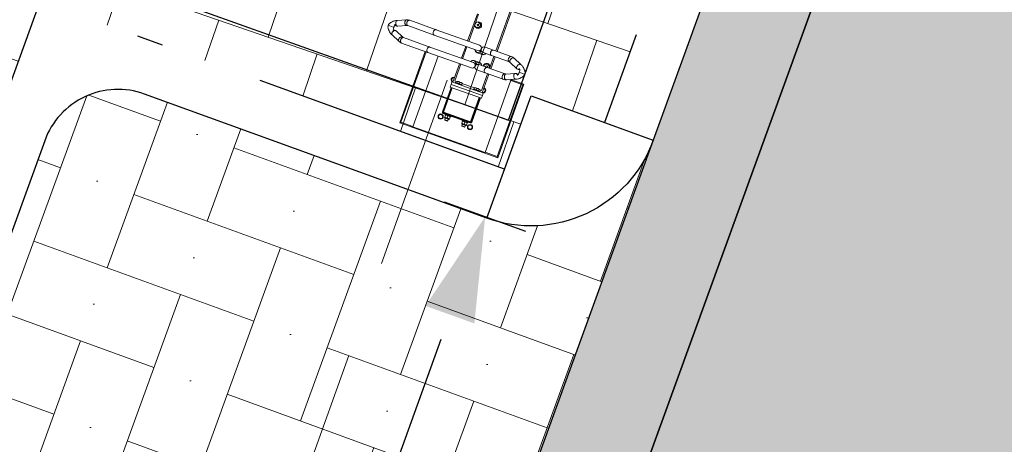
# Model space of a CAD drawing. Header units: metres. Extents: x 134157 to 138734, y 451157 to 455772.
# Tile 442 of 656: x 136556.39 to 136560.17, y 453794.36 to 453795.99. Entities that reach past the tile are written whole.
import ezdxf

# ---------------------------------------------------------------- set-up
doc = ezdxf.new("R2010")
doc.units = ezdxf.units.M
doc.linetypes.add('HIDDEN__G5', pattern=[1.125, 0.75, -0.375])
doc.linetypes.add('TR18X20__G2', pattern=[2.6, 1, -0.4, 0, -0.4, 0, -0.4, 0, -0.4])
doc.layers.add('-DR-alg-hulplijnen', color=210, linetype='Continuous', plot=False)
doc.layers.add('-DR-alg-hulplijnen kantverharding asflast nieuwe fietsstraat', color=7, linetype='Continuous', true_color=0xff9429, plot=False)
doc.layers.add('-DR-nw-gr-arc-gras', color=7, linetype='Continuous', true_color=0xb5d5a4)
for name, color, linetype in [('-DR-nw-inr-fietsparkeren Tulip enkele beugel', 2, 'Continuous'), ('-DR-nw-inr-fietsparkeren Tulip Traverse', 2, 'Continuous'), ('-DR-nw-maatvoering', 3, 'Continuous'), ('-DR-nw-vh-band 18-20x25', 2, 'TR18X20__G2'), ('-DR-nw-vh-band 18-20x25 hoekblok R 0.50 uitwendig', 2, 'Continuous'), ('-DR-nw-vh-kantverharding', 3, 'Continuous'), ('VELOPA-FIG15', 1, 'Continuous'), ('VELOPA-FIG25', 1, 'Continuous')]:
    doc.layers.add(name, color=color, linetype=linetype)
doc.layers.add('-DR-nw-rio-HWA 125', color=170, linetype='HIDDEN__G5', lineweight=13)
doc.layers.add('-DR-nw-vh-arc-tegels 300x300x45', color=253, linetype='Continuous', lineweight=9)
for name, color, linetype, lineweight, true_color in [('-DR-nw-vh-arc-asfalt fietsstraat rood', 7, 'Continuous', 9, 0xdfbfc7), ('-DR-nw-vh-arc-sbs df Drainflow', 7, 'Continuous', 9, 0xb9747c), ('-DR-nw-vh-arc-sbs kf bruinrood rabat halfsteens', 7, 'Continuous', 9, 0xb88485)]:
    doc.layers.add(name, color=color, linetype=linetype, lineweight=lineweight, true_color=true_color)
doc.layers.add('-DR-nw-vh-arc-halfverharding stabilizer', color=7, linetype='Continuous', lineweight=9, true_color=0xe2e1c1, transparency=0.1)
doc.styles.add('2-5TXT', font='arial.ttf')
doc.styles.add('Drong', font='txt', dxfattribs={"height": 1.8})
doc.dimstyles.new('Drong', dxfattribs={"dimtxt": 1.8, "dimasz": 2.5, "dimexe": 0, "dimexo": 0, "dimgap": 0.9, "dimtad": 1, "dimzin": 0, "dimdsep": 46, "dimtxsty": 'Drong', "dimblk": 'dimblk-wit', "dimcen": 0, "dimse1": 1, "dimse2": 1, "dimclrd": 256, "dimclre": 1, "dimclrt": 7, "dimadec": 0, "dimazin": 0, "dimtfac": 1, "dimtmove": 0, "dimatfit": 3, "dimfxl": 1, "dimtolj": 1, "dimtzin": 0, "dimarcsym": 0})
doc.dimstyles.new('VELOPA-drukwerk', dxfattribs={"dimscale": 0, "dimtxt": 2.5, "dimasz": 2, "dimexe": 1, "dimexo": 1, "dimgap": 1, "dimtad": 1, "dimdec": 0, "dimdsep": 46, "dimtxsty": '2-5TXT', "dimcen": 8, "dimadec": 1, "dimazin": 0, "dimtfac": 1, "dimtdec": 0, "dimtmove": 0, "dimatfit": 3, "dimfxl": 1, "dimtolj": 1, "dimtzin": 0, "dimarcsym": 0})
pattern_1 = [(115.335625, (136419.71802, 453326.2367), (-0.223681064, -0.105903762), [0.06, -0.187485]), (205.335625, (136419.71802, 453326.2367), (0.105903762, -0.223681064), [0.06, -0.187485])]

# ---------------------------------------------------------------- blocks, each defined once
blk = doc.blocks.new('Tulip Traverse')
at = {"layer": 'VELOPA-FIG15', "color": 252, "linetype": 'Continuous', "lineweight": 9}
for p, q in [((2935, 50), (2927.5, 50)), ((2945, -64), (2945, 64)), ((2956, 55), (3055, 55)), ((3055, 60), (3055, 59.3)), ((3055, 58), (3055, 59.3)), ((3055, 55), (3055, 58)), ((3055, 55), (3055, -55)), ((3058, 55), (3055, 55)), ((3059.3, 55), (3058, 55)), ((3060, 55), (3059.3, 55)), ((3073.5, 25.6), (3073.5, 44.4)), ((3073.5, -44.4), (3073.5, -25.6)), ((2935, -50), (2927.5, -50)), ((3055, -55), (2956, -55)), ((3055, -55), (3058, -55)), ((3055, -55), (3055, -58)), ((3055, -58), (3055, -59.3)), ((3055, -59.3), (3055, -60)), ((3059.3, -55), (3058, -55)), ((3060, -55), (3059.3, -55))]:
    blk.add_line(p, q, dxfattribs=at)
at = {"layer": 'VELOPA-FIG15', "color": 252, "linetype": 'Continuous', "lineweight": 9, "flags": 128}
for points in [[(2788, 118.1), (2787.8, 116.8), (2787.3, 115.5), (2786.4, 114.4), (2785.3, 113.3), (2783.9, 112.4), (2782.2, 111.7), (2780.4, 111.2), (2778.5, 110.9), (2776.5, 110.9), (2774.6, 111), (2772.7, 111.4), (2770.9, 112.1), (2769.4, 112.9), (2768.1, 113.8), (2767.1, 115), (2766.4, 116.2), (2766, 117.4), (2766, 118.1)], [(2788.7, 121.5), (2788.4, 120.9), (2787.6, 119.9), (2786.5, 119.2), (2785.2, 118.6), (2783.6, 118.3), (2781.9, 118.2), (2780.1, 118.4), (2778.2, 118.8), (2776.3, 119.4), (2774.5, 120.2), (2772.9, 121.3), (2771.4, 122.4), (2770.2, 123.7), (2769.2, 125.1), (2768.6, 126.4), (2768.2, 127.8), (2768.2, 129.1), (2768.6, 130.3)], [(2836.3, 121.5), (2836.6, 120.9), (2837.4, 119.9), (2838.5, 119.2), (2839.8, 118.6), (2841.4, 118.3), (2843.1, 118.2), (2844.9, 118.4), (2846.8, 118.8), (2848.7, 119.4), (2850.5, 120.2), (2852.1, 121.3), (2853.6, 122.4), (2854.8, 123.7), (2855.8, 125.1), (2856.4, 126.4), (2856.8, 127.8), (2856.8, 129.1), (2856.4, 130.3)], [(2837, 118.1), (2837.2, 116.8), (2837.7, 115.5), (2838.6, 114.4), (2839.7, 113.3), (2841.1, 112.4), (2842.8, 111.7), (2844.6, 111.2), (2846.5, 110.9), (2848.5, 110.9), (2850.4, 111), (2852.3, 111.4), (2854.1, 112.1), (2855.6, 112.9), (2856.9, 113.8), (2857.9, 115), (2858.6, 116.2), (2859, 117.4), (2859, 118.1)], [(2788, 45.1), (2787.8, 43.9), (2787.3, 42.6), (2786.4, 41.4), (2785.3, 40.4), (2783.9, 39.5), (2782.2, 38.8), (2780.4, 38.3), (2778.5, 38), (2776.5, 37.9), (2774.6, 38.1), (2772.7, 38.5), (2770.9, 39.1), (2769.4, 39.9), (2768.1, 40.9), (2767.1, 42), (2766.4, 43.2), (2766, 44.5), (2766, 45.1)], [(2837, 45.1), (2837.2, 43.9), (2837.7, 42.6), (2838.6, 41.4), (2839.7, 40.4), (2841.1, 39.5), (2842.8, 38.8), (2844.6, 38.3), (2846.5, 38), (2848.5, 37.9), (2850.4, 38.1), (2852.3, 38.5), (2854.1, 39.1), (2855.6, 39.9), (2856.9, 40.9), (2857.9, 42), (2858.6, 43.2), (2859, 44.5), (2859, 45.1)], [(2788, -189), (2787.8, -190.3), (2787.3, -191.6), (2786.4, -192.7), (2785.3, -193.8), (2783.9, -194.7), (2782.2, -195.4), (2780.4, -196), (2778.5, -196.3), (2776.5, -196.3), (2774.6, -196.1), (2772.7, -195.7), (2770.9, -195.1), (2769.4, -194.3), (2768.1, -193.3), (2767.1, -192.2), (2766.4, -190.9), (2766, -189.6), (2766, -189)], [(2837, -189), (2837.2, -190.3), (2837.7, -191.6), (2838.6, -192.7), (2839.7, -193.8), (2841.1, -194.7), (2842.8, -195.4), (2844.6, -196), (2846.5, -196.3), (2848.5, -196.3), (2850.4, -196.1), (2852.3, -195.7), (2854.1, -195.1), (2855.6, -194.3), (2856.9, -193.3), (2857.9, -192.2), (2858.6, -190.9), (2859, -189.6), (2859, -189)], [(2788, -296.7), (2787.8, -298.1), (2787.3, -299.3), (2786.4, -300.5), (2785.3, -301.6), (2783.9, -302.5), (2782.2, -303.2), (2780.4, -303.7), (2778.5, -304), (2776.5, -304.1), (2774.6, -303.9), (2772.7, -303.5), (2770.9, -302.9), (2769.4, -302.1), (2768.1, -301.1), (2767.1, -299.9), (2766.4, -298.7), (2766, -297.4), (2766, -296.7)], [(2789.1, -301.9), (2788.9, -303.2), (2788.4, -304.6), (2787.6, -306), (2786.5, -307.3), (2785.2, -308.6), (2783.6, -309.7), (2781.9, -310.6), (2780.1, -311.4), (2778.2, -311.9), (2776.3, -312.1), (2774.5, -312.2), (2772.9, -312), (2771.4, -311.5), (2770.2, -310.8), (2769.2, -309.9), (2768.6, -308.9)], [(2788.7, -300), (2788.9, -300.6), (2789.1, -301.9)], [(2836.3, -300), (2836.1, -300.6), (2835.9, -301.9)], [(2835.9, -301.9), (2836.1, -303.2), (2836.6, -304.6), (2837.4, -306), (2838.5, -307.3), (2839.8, -308.6), (2841.4, -309.7), (2843.1, -310.6), (2844.9, -311.4), (2846.8, -311.9), (2848.7, -312.1), (2850.5, -312.2), (2852.1, -312), (2853.6, -311.5), (2854.8, -310.8), (2855.8, -309.9), (2856.4, -308.9)], [(2837, -296.7), (2837.2, -298.1), (2837.7, -299.3), (2838.6, -300.5), (2839.7, -301.6), (2841.1, -302.5), (2842.8, -303.2), (2844.6, -303.7), (2846.5, -304), (2848.5, -304.1), (2850.4, -303.9), (2852.3, -303.5), (2854.1, -302.9), (2855.6, -302.1), (2856.9, -301.1), (2857.9, -299.9), (2858.6, -298.7), (2859, -297.4), (2859, -296.7)]]:
    blk.add_lwpolyline(points, dxfattribs=at)
at = {"layer": 'VELOPA-FIG25', "color": 252, "linetype": 'Continuous', "lineweight": 9}
for p, q in [((2812.5, 188.4), (2812.5, 190)), ((2850, 200), (2850, 145)), ((2853.5, 196.5), (2850, 200)), ((3150, 200), (2850, 200)), ((2853.5, 196.5), (2853.5, 147.5)), ((3146.5, 196.5), (2853.5, 196.5)), ((3146.5, 196.5), (3150, 200)), ((3146.5, 147.5), (3146.5, 196.5)), ((3150, -200), (3150, 200)), ((2782.8, 163), (2768.6, 130.3)), ((2788.7, 121.5), (2803.1, 154.4)), ((2812.5, 188), (2812.5, 188.4)), ((2812.5, 174), (2812.5, 188)), ((2812.5, 174), (2812.5, 173.7)), ((2812.5, 173.7), (2812.5, 167.5)), ((2821.9, 154.4), (2836.3, 121.5)), ((2856.4, 130.3), (2842.2, 163)), ((2766, 118.1), (2766, 45.1)), ((2788, 45.1), (2788, 118.1)), ((2837, 118.1), (2837, 45.1)), ((2852.5, 147.5), (2852.5, 139.3)), ((3147.5, 147.5), (2852.5, 147.5)), ((2859, 45.1), (2859, 118.1)), ((3147.5, -147.5), (3147.5, 147.5)), ((2766, 60), (2484, 60)), ((2766, 54.7), (2484, 54.7)), ((2766, 45.1), (2766, 10.8)), ((2837, 60), (2788, 60)), ((2837, 54.7), (2788, 54.7)), ((2788, 10.8), (2788, 45.1)), ((2831.5, 41.5), (2833.3, 44.5)), ((2833.3, 38.5), (2831.5, 41.5)), ((2833.3, 44.5), (2836.7, 44.5)), ((2836.7, 38.5), (2833.3, 38.5)), ((2836.7, 44.5), (2837, 44)), ((2837, 39), (2836.7, 38.5)), ((2837, 45.1), (2837, 10.8)), ((2935, 60), (2859, 60)), ((2927.5, 54.7), (2859, 54.7)), ((2859, 10.8), (2859, 45.1)), ((2929.6, 68), (2920.4, 68)), ((2925, 44.5), (2925, 44.5)), ((2926.5, 44.5), (2925, 44.5)), ((2931.8, 44.5), (2926.5, 44.5)), ((2927.5, 44.5), (2927.5, 54.7)), ((2932.5, 44.5), (2931.8, 44.5)), ((2931.8, 44.5), (2931.8, 39.7)), ((2931.8, 39.7), (2931.8, 35)), ((2935, 47), (2932.5, 47)), ((2932.5, 23), (2932.5, 47)), ((2935, -64), (2935, 64)), ((2935, 64), (2945, 64)), ((2945, 64), (2956, 64)), ((2956, -64), (2956, 64)), ((3055, 60), (2956, 60)), ((3055, 59.3), (2956, 59.3)), ((3055, 58), (2956, 58)), ((3058, -55), (3058, 55)), ((3059.3, -55), (3059.3, 55)), ((3060, 55), (3060, -55)), ((3062.5, 47), (3060, 47)), ((3062.5, 47), (3062.5, 23)), ((3062.5, 44.5), (3062.5, 44.5)), ((3063.2, 44.5), (3062.5, 44.5)), ((3063, 41), (3062.5, 41)), ((3071.8, 44.5), (3063.2, 44.5)), ((3079.6, 68), (3070.4, 68)), ((3070.4, 52), (3079.6, 52)), ((3071.8, 44.5), (3072.5, 44.5)), ((3072.5, 44.5), (3072.5, 44.5)), ((3073.5, 44.4), (3072.5, 44.4)), ((3074.5, 26.6), (3074.5, 43.4)), ((3081.2, 41), (3074.5, 41)), ((3082.5, 39.7), (3081.2, 41)), ((3081.2, 29), (3081.2, 41)), ((3082.5, 30.2), (3082.5, 39.7)), ((2772.7, 0.6), (2772.7, -1.1)), ((2796.7, -10.8), (2796.7, 10.2)), ((2828.3, 10.2), (2828.3, -10.8)), ((2852.3, -1.1), (2852.3, 0.6)), ((2925, 25.5), (2925, 25.5)), ((2925, 25.5), (2926.5, 25.5)), ((2926.5, 35), (2931.8, 35)), ((2931.8, 25.5), (2926.5, 25.5)), ((2927.5, -25.5), (2927.5, 25.5)), ((2931.8, 35), (2931.8, 30.2)), ((2931.8, 30.2), (2931.8, 25.5)), ((2931.8, 25.5), (2932.5, 25.5)), ((2932.5, 23), (2935, 23)), ((3060, 23), (3062.5, 23)), ((3062.5, 29), (3063, 29)), ((3062.5, 25.5), (3062.5, 25.5)), ((3063.2, 25.5), (3062.5, 25.5)), ((3071.8, 35), (3063.2, 35)), ((3071.8, 25.5), (3063.2, 25.5)), ((3071.8, 25.5), (3072.5, 25.5)), ((3072.5, 25.6), (3073.5, 25.6)), ((3072.5, 25.5), (3072.5, 25.5)), ((3074.5, 29), (3081.2, 29)), ((3081.2, 29), (3082.5, 30.2)), ((2766, -11.3), (2766, -189)), ((2777, -0.3), (2784.5, -0.3)), ((2784.7, -0.3), (2784.5, -0.3)), ((2788, -189), (2788, -11.3)), ((2837, -11.3), (2837, -189)), ((2840.5, -0.3), (2840.3, -0.3)), ((2840.5, -0.3), (2848, -0.3)), ((2859, -189), (2859, -11.3)), ((2925, -25.5), (2925, -25.5)), ((2926.5, -25.5), (2925, -25.5)), ((2931.8, -25.5), (2926.5, -25.5)), ((2926.5, -35), (2931.8, -35)), ((2932.5, -25.5), (2931.8, -25.5)), ((2931.8, -25.5), (2931.8, -30.2)), ((2931.8, -30.2), (2931.8, -35)), ((2931.8, -35), (2931.8, -39.8)), ((2935, -23), (2932.5, -23)), ((2932.5, -47), (2932.5, -23)), ((3062.5, -23), (3060, -23)), ((3062.5, -23), (3062.5, -47)), ((3062.5, -25.5), (3062.5, -25.5)), ((3063.2, -25.5), (3062.5, -25.5)), ((3063, -29), (3062.5, -29)), ((3071.8, -25.5), (3063.2, -25.5)), ((3071.8, -35), (3063.2, -35)), ((3071.8, -25.5), (3072.5, -25.5)), ((3072.5, -25.5), (3072.5, -25.5)), ((3073.5, -25.6), (3072.5, -25.6)), ((3074.5, -43.4), (3074.5, -26.6)), ((3081.2, -29), (3074.5, -29)), ((3082.5, -30.2), (3081.2, -29)), ((3081.2, -41), (3081.2, -29)), ((3082.5, -39.8), (3082.5, -30.2)), ((2655.2, -55.3), (2766, -55.3)), ((2766, -60), (2655.2, -60)), ((2691.5, -43.5), (2693.3, -40.5)), ((2693.3, -46.5), (2691.5, -43.5)), ((2693.3, -40.5), (2696.7, -40.5)), ((2696.7, -46.5), (2693.3, -46.5)), ((2696.7, -40.5), (2698.5, -43.5)), ((2698.5, -43.5), (2696.7, -46.5)), ((2788, -55.3), (2837, -55.3)), ((2837, -60), (2788, -60)), ((2859, -55.3), (2927.5, -55.3)), ((2935, -60), (2859, -60)), ((2920.4, -68), (2929.6, -68)), ((2925, -44.5), (2925, -44.5)), ((2925, -44.5), (2926.5, -44.5)), ((2931.8, -44.5), (2926.5, -44.5)), ((2927.5, -55.3), (2927.5, -44.5)), ((2931.8, -39.8), (2931.8, -44.5)), ((2931.8, -44.5), (2932.5, -44.5)), ((2932.5, -47), (2935, -47)), ((2935, -64), (2945, -64)), ((2945, -64), (2956, -64)), ((3055, -58), (2956, -58)), ((2956, -59.3), (3055, -59.3)), ((3055, -60), (2956, -60)), ((3060, -47), (3062.5, -47)), ((3062.5, -41), (3063, -41)), ((3062.5, -44.5), (3062.5, -44.5)), ((3063.2, -44.5), (3062.5, -44.5)), ((3071.8, -44.5), (3063.2, -44.5)), ((3079.6, -52), (3070.4, -52)), ((3070.4, -68), (3079.6, -68)), ((3071.8, -44.5), (3072.5, -44.5)), ((3072.5, -44.4), (3073.5, -44.4)), ((3072.5, -44.5), (3072.5, -44.5)), ((3074.5, -41), (3081.2, -41)), ((3081.2, -41), (3082.5, -39.8)), ((2859, -147.5), (3147.5, -147.5)), ((3146.5, -196.5), (3146.5, -147.5)), ((2766, -189), (2766, -296.7)), ((2788, -296.7), (2788, -189)), ((2837, -189), (2837, -296.7)), ((2859, -296.7), (2859, -189)), ((2859, -196.5), (3146.5, -196.5)), ((2859, -200), (3150, -200)), ((3146.5, -196.5), (3150, -200)), ((2803.1, -332.4), (2788.7, -300)), ((2836.3, -300), (2821.9, -332.4)), ((2768.6, -308.9), (2782.9, -341.3)), ((2803.2, -332.7), (2803.1, -332.4)), ((2821.9, -332.4), (2821.8, -332.7)), ((2842.1, -341.3), (2856.4, -308.9)), ((2812.5, -346.7), (2812.5, -345)), ((2812.5, -346.7), (2812.5, -347.1)), ((2812.5, -361.4), (2812.5, -347.1)), ((2812.5, -361.7), (2812.5, -361.4)), ((2812.5, -367.9), (2812.5, -361.7))]:
    blk.add_line(p, q, dxfattribs=at)
at = {"layer": 'VELOPA-FIG25', "color": 252, "linetype": 'Continuous', "lineweight": 9, "flags": 128}
for points in [[(2812.5, 190), (2809.1, 189.5), (2806.3, 188.7), (2803.8, 187.6), (2802.1, 186.7), (2801, 186.1), (2800.5, 185.7), (2799.7, 185.2), (2798.1, 183.9), (2796.5, 182.3), (2795.9, 181.5), (2795.2, 180.9), (2793.9, 179.8), (2792.5, 178.5), (2790.2, 176.1), (2788, 173.6), (2786.6, 171.5), (2785.1, 169), (2783.7, 166), (2782.6, 162.3)], [(2842.4, 162.3), (2841.3, 166), (2839.9, 169), (2838.4, 171.5), (2837, 173.6), (2834.1, 176.9), (2832.5, 178.5), (2831.1, 179.8), (2830.4, 180.4), (2829.8, 180.9), (2829.1, 181.5), (2828.5, 182.3), (2826.9, 183.9), (2825.3, 185.2), (2824.2, 186), (2823.5, 186.4), (2822.4, 187), (2820.8, 187.8), (2818.7, 188.7), (2815.9, 189.5), (2812.5, 190)], [(2782.7, 162.3), (2782.6, 161.4), (2782.8, 159.9), (2783.3, 158.4), (2784.3, 156.9), (2785.6, 155.5), (2787.2, 154.2), (2789, 153.1), (2791, 152.2), (2793, 151.6), (2795, 151.2), (2797, 151.1), (2798.8, 151.4), (2800.4, 151.9), (2801.7, 152.6), (2802.7, 153.6), (2803.1, 154.5)], [(2801.7, 165.8), (2802.2, 164.9), (2802.7, 163.8), (2803, 162.7), (2803, 162), (2802.9, 161.5), (2802.6, 161.3), (2802.1, 161.4), (2801.5, 161.9), (2801, 162.6), (2800.8, 163.7), (2800.7, 164.7), (2800.7, 165.2)], [(2812.5, 167.4), (2815.1, 167.6), (2817.4, 167.4), (2819.3, 167.1), (2820.8, 166.7), (2823.1, 165.9), (2825, 164.8), (2825.7, 164.2), (2826.1, 163.9), (2826.2, 163.8), (2826.2, 163.9)], [(2842.3, 162.3), (2842.5, 161.4), (2842.3, 159.9), (2841.7, 158.4), (2840.7, 156.9), (2839.4, 155.5), (2837.8, 154.2), (2836, 153.1), (2834, 152.2), (2832, 151.6), (2830, 151.2), (2828, 151.1), (2826.2, 151.4), (2824.6, 151.9), (2823.3, 152.6), (2822.3, 153.6), (2821.9, 154.5)], [(2822, 162.2), (2822.1, 161.6), (2822.3, 161.4), (2822.8, 161.4), (2823.4, 161.7), (2824, 162.5), (2824.2, 163.6), (2824.3, 164.7), (2824.3, 165.2)], [(2920.4, 68), (2919.4, 66.3), (2918.4, 64.5), (2916.9, 61.9), (2915.8, 60)], [(2934.2, 60), (2933.3, 61.7), (2932.2, 63.5), (2930.7, 66.1), (2929.6, 68)], [(3063.2, 44.5), (3062.6, 41.3), (3062.6, 41)], [(3070.4, 68), (3069.4, 66.3), (3068.4, 64.5), (3066.9, 61.9), (3065.8, 60)], [(3065.8, 60), (3066.7, 58.3), (3067.8, 56.5), (3069.3, 53.9), (3070.4, 52)], [(3072.4, 41), (3072.4, 41.5), (3071.8, 44.5)], [(3084.2, 60), (3083.3, 61.7), (3082.2, 63.5), (3080.7, 66.1), (3079.6, 68)], [(3079.6, 52), (3080.6, 53.7), (3081.6, 55.5), (3083.1, 58.1), (3084.2, 60)], [(3062.6, 29), (3062.6, 28.5), (3063.2, 25.5)], [(3071.8, 25.5), (3072.4, 28.7), (3072.4, 29)], [(2700, -34.8), (2698.3, -34), (2696.4, -33.6), (2694.5, -33.5), (2692.6, -33.8), (2690.8, -34.4), (2689.2, -35.4), (2687.8, -36.6), (2686.6, -38.1), (2685.7, -39.8), (2685.2, -41.6), (2685, -43.5), (2685.2, -45.4), (2685.4, -46.2), (2685.2, -45.4), (2685, -43.5), (2685.2, -41.6), (2685.7, -39.8), (2686.6, -38.1), (2687.8, -36.6), (2689.2, -35.4), (2690.8, -34.4), (2692.6, -33.8), (2694.5, -33.5), (2696.4, -33.6), (2698.3, -34), (2700, -34.8), (2701.5, -35.9), (2702.9, -37.3), (2703.9, -38.9), (2704.6, -40.7), (2705, -42.5), (2705, -44.5), (2704.6, -46.2)], [(3063.2, -25.5), (3062.6, -28.7), (3062.6, -29)], [(3072.4, -29), (3072.4, -28.5), (3071.8, -25.5)], [(2915.8, -60), (2916.7, -61.7), (2917.8, -63.5), (2919.3, -66.1), (2920.4, -68)], [(2929.6, -68), (2930.6, -66.3), (2931.6, -64.5), (2933.1, -61.9), (2934.2, -60)], [(3062.6, -41), (3062.6, -41.5), (3063.2, -44.5)], [(3070.4, -52), (3069.4, -53.7), (3068.4, -55.5), (3066.9, -58.1), (3065.8, -60)], [(3065.8, -60), (3066.7, -61.7), (3067.8, -63.5), (3069.3, -66.1), (3070.4, -68)], [(3071.8, -44.5), (3072.4, -41.3), (3072.4, -41)], [(3084.2, -60), (3083.3, -58.3), (3082.2, -56.5), (3080.7, -53.9), (3079.6, -52)], [(3079.6, -68), (3080.6, -66.3), (3081.6, -64.5), (3083.1, -61.9), (3084.2, -60)], [(2783, -341.3), (2783.3, -342), (2784.3, -343.1), (2785.6, -343.9), (2787.2, -344.4), (2789, -344.6), (2791, -344.6), (2793, -344.2), (2795, -343.6), (2797, -342.7), (2798.8, -341.5), (2800.4, -340.2), (2801.7, -338.8), (2802.7, -337.3), (2803.3, -335.8), (2803.5, -334.3)], [(2803.5, -334.3), (2803.3, -332.9), (2803, -332.4)], [(2821.7, -333.1), (2821.2, -335), (2821, -337.3), (2821.3, -339.4), (2821.8, -341.1), (2822.9, -343.5), (2823.4, -344.3), (2823.8, -344.9), (2824, -345.3), (2824, -345.3)], [(2821.6, -334.3), (2821.8, -332.9), (2822, -332.4)], [(2842, -341.3), (2841.7, -342), (2840.7, -343.1), (2839.4, -343.9), (2837.8, -344.4), (2836, -344.6), (2834, -344.6), (2832, -344.2), (2830, -343.6), (2828, -342.7), (2826.2, -341.5), (2824.6, -340.2), (2823.3, -338.8), (2822.3, -337.3), (2821.8, -335.8), (2821.6, -334.3)], [(2782.9, -341.1), (2783.7, -344), (2785.1, -347), (2786.6, -349.5), (2787.9, -351.4), (2790.9, -354.8), (2792.5, -356.4), (2794, -357.7), (2794.6, -358.3), (2795.2, -358.8), (2795.8, -359.4), (2796.5, -360.2), (2798.1, -361.8), (2799.7, -363.1), (2800.8, -363.9), (2801.5, -364.3), (2802.6, -364.9), (2804.2, -365.7), (2806.3, -366.6), (2809.1, -367.4), (2812.5, -367.9)], [(2802.3, -342.7), (2802.2, -342.9), (2801.6, -343.9), (2801, -345.1), (2800.8, -345.9), (2800.7, -346.2), (2800.7, -346.2)], [(2812.5, -367.9), (2815.9, -367.4), (2818.7, -366.6), (2821.2, -365.5), (2822.9, -364.7), (2824, -364), (2824.5, -363.6), (2825.3, -363.1), (2826.9, -361.8), (2828.5, -360.2), (2829.2, -359.4), (2829.8, -358.8), (2830.4, -358.3), (2831, -357.7), (2832.5, -356.4), (2834.1, -354.8), (2837.1, -351.4), (2838.5, -349.5), (2839.9, -347), (2841.3, -344), (2842.1, -341.1)]]:
    blk.add_lwpolyline(points, dxfattribs=at)
at = {"layer": 'VELOPA-FIG25', "color": 252, "linetype": 'Continuous', "lineweight": 9}
for centre, radius in [((3075, 60), 10), ((3075, 60), 7.99), ((2695, -42), 13), ((3075, -60), 10), ((3075, -60), 7.99)]:
    blk.add_circle(centre, radius, dxfattribs=at)
for centre, radius, start, end in [((2810, 149.1), 18.5, 82.1107, 127.3754), ((2791.7, 159), 12.3, 338.4992, 33.8567), ((2831.6, 158.8), 10.6, 147.1939, 204.3385), ((2829.5, 161.4), 7.59, 145.259, 174.2319), ((2796.4, 118), 30.4, 156.2878, 179.9032), ((2796.4, 118), 8.35, 155.7767, 179.7133), ((2828.5, 118), 8.53, 0.5438, 23.9662), ((2828.5, 118), 30.5, 0.1353, 23.6737), ((2835, 41.5), 13, 81.1456, 278.8544), ((2835, 41.5), 10, 78.4571, 281.5429), ((2925, 60), 10, 0, 180), ((2925, 60), 7.99, 0, 180), ((2933.7, 39.7), 8.65, 146.7092, 213.2908), ((2933.7, 39.7), 8.65, 146.7092, 213.2908), ((3055, 55), 5, 0, 90), ((3055, 55), 4.33, 0, 90), ((3055, 55), 3, 0, 90), ((3078.4, 39.7), 15.9, 162.623, 197.377), ((3056.6, 39.7), 15.9, 342.623, 17.377), ((3073.5, 43.4), 1, 0, 90), ((2777, 10.8), 11, 180, 0), ((2784.6, 10.7), 11, 269.9037, 72.138), ((2784.7, 10.2), 12, 0, 73.7845), ((2840.4, 10.2), 12, 106.2055, 180), ((2840.4, 10.7), 11, 107.862, 270.0963), ((2848, 10.8), 11, 180, 0), ((2933.7, 30.2), 8.65, 146.7092, 213.2908), ((2933.7, 30.2), 8.65, 146.7092, 213.2908), ((3078.4, 30.2), 15.9, 162.623, 197.377), ((3056.6, 30.2), 15.9, 342.623, 17.377), ((3073.5, 26.6), 1, 270, 0), ((2695, -43.5), 10, 344.534, 60), ((2777, -11.3), 11, 0, 180), ((2784.7, -11.2), 11, 287.5246, 90.0271), ((2784.7, -10.8), 12, 286.2155, 0), ((2840.4, -10.8), 12, 180, 253.7945), ((2840.3, -11.2), 11, 89.9725, 252.4757), ((2848, -11.3), 11, 0, 180), ((2933.7, -30.2), 8.65, 146.7092, 213.2908), ((2933.7, -30.2), 8.65, 146.7092, 213.2908), ((2933.7, -39.8), 8.65, 146.7092, 213.2908), ((2933.7, -39.8), 8.65, 146.7092, 213.2908), ((3078.4, -30.2), 15.9, 162.623, 197.377), ((3078.4, -39.8), 15.9, 162.623, 197.377), ((3056.6, -30.2), 15.9, 342.623, 17.377), ((3056.6, -39.8), 15.9, 342.623, 17.377), ((3073.5, -26.6), 1, 0, 90), ((2925, -60), 10, 180, 270), ((2925, -60), 7.99, 180, 0), ((2925, -60), 10, 270, 0), ((3055, -55), 4.33, 270, 0), ((3055, -55), 3, 270, 0), ((3055, -55), 5, 270, 0), ((3073.5, -43.4), 1, 270, 0), ((2796, -296.7), 30, 180.1477, 204.0062), ((2796, -296.7), 7.99, 180.6174, 204.3415), ((2829.2, -296.7), 7.81, 335.369, 359.6722), ((2829.2, -296.7), 29.8, 335.952, 359.8941), ((2793.8, -337), 10.2, 326.0086, 22.3666), ((2809.8, -326.1), 19.1, 245.4327, 277.969), ((2814.9, -324.6), 20.6, 263.2014, 292.8477)]:
    blk.add_arc(centre, radius, start, end, dxfattribs=at)
blk = doc.blocks.new('Tulip fietsenrek rail')
at = {"layer": '-DR-alg-hulplijnen'}
blk.add_lwpolyline([(3150, -1935), (3150, -10), (150, -10), (150, -1935)], close=True, dxfattribs=at)
at = {"layer": 'VELOPA-FIG15'}
blk.add_blockref('Tulip Traverse', (150, -200), dxfattribs=at)
blk = doc.blocks.new('*D482')
at = {"layer": '-DR-alg-hulplijnen', "color": 0, "lineweight": -2, "ltscale": 4, "transparency": 16777216}
for p, q in [((0, -770.7), (0, -1064.7)), ((3625, -770.7), (3625, -1064.7)), ((41.4, -1044), (3583.6, -1044))]:
    blk.add_line(p, q, dxfattribs=at)
at = {"layer": '-DR-alg-hulplijnen', "color": 0, "ltscale": 4, "transparency": 16777216}
for points in [[(41.4, -1037.1), (41.4, -1050.9), (0, -1044)], [(3583.6, -1037.1), (3583.6, -1050.9), (3625, -1044)]]:
    blk.add_solid(points, dxfattribs=at)
at = {"layer": 'Defpoints', "color": 0, "ltscale": 4, "transparency": 16777216}
for p in [(0, -750), (3625, -750), (3625, -1044)]:
    blk.add_point(p, dxfattribs=at)
at = {"layer": '-DR-alg-hulplijnen', "color": 0, "ltscale": 4, "transparency": 16777216, "insert": (1812.5, -996.8), "char_height": 51.79, "attachment_point": 5, "style": '2-5TXT'}
blk.add_mtext('\\A1;3625', dxfattribs=at)
blk = doc.blocks.new('*D481')
at = {"layer": '-DR-alg-hulplijnen', "color": 0, "lineweight": -2, "ltscale": 4, "transparency": 16777216}
for p, q in [((3645.7, 0), (4009.1, 0)), ((3988.4, -41.4), (3988.4, -708.6)), ((3645.7, -750), (4009.1, -750))]:
    blk.add_line(p, q, dxfattribs=at)
at = {"layer": '-DR-alg-hulplijnen', "color": 0, "ltscale": 4, "transparency": 16777216}
for points in [[(3981.5, -41.4), (3995.3, -41.4), (3988.4, 0)], [(3981.5, -708.6), (3995.3, -708.6), (3988.4, -750)]]:
    blk.add_solid(points, dxfattribs=at)
at = {"layer": 'Defpoints', "color": 0, "ltscale": 4, "transparency": 16777216}
for p in [(3625, 0), (3625, -750), (3988.4, -750)]:
    blk.add_point(p, dxfattribs=at)
at = {"layer": '-DR-alg-hulplijnen', "color": 0, "ltscale": 4, "transparency": 16777216, "insert": (3941.2, -375), "char_height": 51.79, "attachment_point": 5, "rotation": 90, "style": '2-5TXT'}
blk.add_mtext('\\A1;750', dxfattribs=at)
blk = doc.blocks.new('dimblk-wit')
at = {"color": 7}
blk.add_line((0, -0.3333), (0, 0.3333), dxfattribs=at)
blk.add_solid([(0, 0), (-0.8, 0.2), (-0.8, -0.2)], dxfattribs=at)
blk = doc.blocks.new('*D702')
at = {"layer": '-DR-nw-maatvoering', "lineweight": -2, "transparency": 16777216}
blk.add_line((136552.4176, 453779.2408), (136558.007, 453794.7651), dxfattribs=at)
at = {"layer": 'Defpoints', "color": 0, "transparency": 16777216}
for p in [(136558.1764, 453795.2355), (136558.1764, 453795.2355), (136552.2482, 453778.7704)]:
    blk.add_point(p, dxfattribs=at)
at = {"layer": '-DR-nw-maatvoering', "lineweight": -2, "transparency": 16777216, "xscale": 0.5, "yscale": 0.5, "zscale": 0.5}
for p, rotation in [((136558.1764, 453795.2355), 70.19878553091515), ((136552.2482, 453778.7704), 250.1987855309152)]:
    blk.add_blockref('dimblk-wit', p, dxfattribs=dict(at, rotation=rotation))
at = {"layer": '-DR-nw-maatvoering', "color": 7, "transparency": 16777216, "insert": (136554.8701, 453787.1262), "char_height": 0.36, "attachment_point": 5, "rotation": 70.1988, "style": 'Drong'}
blk.add_mtext('\\A1;17.50', dxfattribs=at)
blk = doc.blocks.new('Fietsenrek Tulip enkel')
at = {"layer": '-DR-alg-hulplijnen', "ltscale": 4}
dim = blk.add_linear_dim(base=(3988.4, -750), p1=(3625, 0), p2=(3625, -750), angle=90, dimstyle='VELOPA-drukwerk', override={"dimscale": 20.716723}, dxfattribs=at)
dim.commit()
dim.dimension.update_dxf_attribs({"geometry": '*D481', "text_midpoint": (3941.2, -375)})
dim = blk.add_linear_dim(base=(3625, -1044), p1=(0, -750), p2=(3625, -750), dimstyle='VELOPA-drukwerk', override={"dimscale": 20.716723}, dxfattribs=at)
dim.commit()
dim.dimension.update_dxf_attribs({"geometry": '*D482', "text_midpoint": (1812.5, -996.8)})

msp = doc.modelspace()

# ---------------------------------------------------------------- hatches: boundary and pattern name
at = {"layer": '-DR-nw-gr-arc-gras', "transparency": 33554687}
h = msp.add_hatch(dxfattribs=at)
h.set_pattern_fill('AGR-BOLLEN', color=256, scale=0.1, pattern_type=2)
h.set_pattern_definition(pattern_1)
edge = h.paths.add_edge_path()
edge.add_arc((-7000776.8095, 3043164.5676), 7592527.9974, 340.05675056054, 340.05722562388)
edge.add_line((136455.7816, 453494.2543), (136455.1236, 453494.4934))
edge.add_arc((380495.2224, 364992.5484), 259592.3036, 160.066656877, 160.080445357)
edge.add_line((136433.8323, 453435.7615), (136433.8135, 453435.7683))
edge.add_line((136433.8135, 453435.7683), (136432.1795, 453431.2551))
edge.add_line((136432.1795, 453431.2551), (136432.1983, 453431.2483))
edge.add_line((136432.1983, 453431.2483), (136431.6776, 453429.8696))
edge.add_line((136431.6776, 453429.8696), (136432.3364, 453429.6312))
edge.add_line((136432.3364, 453429.6312), (136434.3093, 453435.0766))
h = msp.add_hatch(dxfattribs=at)
h.set_pattern_fill('AGR-BOLLEN', color=256, scale=0.1, pattern_type=2)
h.set_pattern_definition(pattern_1)
edge = h.paths.add_edge_path()
edge.add_line((136644.2753, 454017.4218), (136643.9351, 454016.4815))
edge.add_line((136643.9351, 454016.4815), (136643.8839, 454016.3403))
edge.add_line((136643.8839, 454016.3403), (136644.5422, 454016.1017))
edge.add_arc((1711333.9831, -116117.4265), 1674723.5818, 160.0956720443, 160.0966573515, ccw=False)
edge.add_line((136654.3469, 454043.1813), (136653.6889, 454043.4199))
edge.add_line((136653.6889, 454043.4199), (136653.6378, 454043.279))
edge.add_line((136653.6378, 454043.279), (136653.2975, 454042.3387))
edge.add_line((136653.2975, 454042.3387), (136644.2753, 454017.4218))
at = {"layer": '-DR-nw-vh-arc-asfalt fietsstraat rood', "transparency": 33554687}
h = msp.add_hatch(color=256, dxfattribs=at)
h.dxf.hatch_style = 1
edge = h.paths.add_edge_path()
edge.add_arc((137987.7467, 453337.2025), 1495.4, 160.0946501, 161.034726)
edge.add_arc((135150.5996, 454312.1876), 1504.6, 340.0567308, 341.034726, ccw=False)
edge.add_line((136564.9699, 453798.9843), (136431.2486, 453430.448))
edge.add_line((136431.2486, 453430.448), (136427.2999, 453431.8791))
edge.add_line((136427.2999, 453431.8791), (136429.6487, 453438.3572))
edge.add_line((136429.6487, 453438.3572), (136561.0218, 453800.4169))
edge.add_arc((135150.5996, 454312.1876), 1500.4, 340.0567308, 341.034726)
edge.add_line((136569.5514, 453824.5651), (136577.7383, 453847.7674))
edge.add_line((136577.7383, 453847.7674), (136586.3288, 453871.4915))
edge.add_line((136586.3288, 453871.4915), (136590.2291, 453869.9266))
edge.add_line((136590.2291, 453869.9266), (136581.6874, 453846.3374))
at = {"layer": '-DR-nw-vh-arc-halfverharding stabilizer'}
h = msp.add_hatch(dxfattribs=at)
h.set_pattern_fill('GRAVEL', color=256, scale=0.03)
h.set_pattern_definition([(228.0127875, (0.54864, 0.762), (-6.096000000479, -6.8579999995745), [0.102516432, -10.1491450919]), (184.969741, (0.48006, 0.6858), (9.1439999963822, 0.7620000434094), [0.175921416, -17.416214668]), (132.5104471, (0.3048, 0.67056), (7.6200000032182, -8.381999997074), [0.124044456, -12.2804168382]), (267.273689, (0.00762, 0.48006), (0.762000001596, 15.23999999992), [0.160201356, -15.8599312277]), (292.83365418, (0, 0.32004), (-3.810000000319, 9.1439999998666), [0.15709011, -15.5519423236]), (357.273689, (0.06096, 0.17526), (-15.23999999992, 0.762000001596), [0.160201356, -15.8599312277]), (37.69424047, (0.22098, 0.16764), (-9.9059999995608, -7.6200000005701), [0.211858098, -20.9739345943]), (72.25532837, (0.38862, 0.29718), (5.3340000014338, 16.7639999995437), [0.200015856, -19.8015769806]), (121.42956562, (0.44958, 0.48768), (-6.096000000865, 9.9059999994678), [0.1607439, -15.9136637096]), (175.2363583, (0.36576, 0.62484), (8.38199999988, -0.762000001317), [0.183513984, -8.992181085]), (222.3974378, (0.18288, 0.64008), (-9.1439999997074, -8.3820000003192), [0.237323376, -23.4950317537]), (138.81407483, (0.762, 0.47244), (-5.33399999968, 4.572000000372), [0.081001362, -8.0191697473]), (171.4692344, (0.70104, 0.52578), (9.906000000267, -1.5239999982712), [0.154104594, -15.2563916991]), (225, (0.54864, 0.54864), (-1e-16, -0.762), [0.107762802, -0.9698679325]), (203.19859051, (0.4953, 0.64008), (3.810000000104, 1.523999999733), [0.058032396, -5.7451867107]), (291.80140949, (0.44196, 0.61722), (-0.76200000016, 2.285999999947), [0.082069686, -4.021425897]), (30.96375653, (0.47244, 0.54102), (2.286000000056, 1.523999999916), [0.133295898, -4.3098894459]), (161.56505118, (0.58674, 0.6096), (1.52400000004, -0.76199999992), [0.096386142, -2.313269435]), (16.389540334, (0, 0.61722), (7.62, 2.286), [0.1350264, -13.3676480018]), (70.34617594, (0.12954, 0.65532), (-3.048000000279, -8.381999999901), [0.113279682, -11.2146647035]), (293.19859051, (0.58674, 0.762), (-1.523999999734, 3.810000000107), [0.11606403, -5.6871550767]), (343.61045967, (0.63246, 0.65532), (-7.6200000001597, 2.285999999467), [0.1350264, -13.3676480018]), (339.44395478, (0, 0.14478), (-3.81, 1.524), [0.13021056, -6.3803202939]), (294.7751406, (0.12192, 0.09906), (-3.810000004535, 8.381999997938), [0.109101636, -10.8010780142]), (66.80140949, (0.59436, 0), (1.52399999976, 3.810000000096), [0.11606403, -5.6871550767]), (17.35402464, (0.64008, 0.10668), (-9.905999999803, -3.0480000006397), [0.127734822, -12.645712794]), (69.44395478, (0.22098, 0), (-1.524000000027, -3.80999999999), [0.06510528, -6.4454255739]), (101.309932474, (0.54864, 0), (-0.762, 3.048), [0.03885438, -3.8465984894]), (165.96375653, (0.54102, 0.0381), (2.286, -0.762), [0.15709011, -2.9847163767]), (186.00900596, (0.38862, 0.0762), (7.6199999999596, 0.7620000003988), [0.1455801, -14.412409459]), (303.69006753, (0.47244, 0.47244), (-0.76200000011, 1.52399999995), [0.109897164, -2.6375329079]), (353.15722659, (0.5334, 0.381), (12.9540000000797, -1.5239999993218), [0.191867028, -18.9948027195]), (60.9453959, (0.7239, 0.35814), (-3.048000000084, -5.333999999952), [0.078452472, -7.7668176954]), (90, (0.762, 0.4267), (-0.762, 0.762), [0.04572, -0.71628]), (120.25643716, (0.37338, 0.09906), (3.047999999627, -5.334000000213), [0.105860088, -10.480182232]), (48.0127875, (0.32004, 0.1905), (6.0960000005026, 6.857999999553), [0.205032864, -10.0466286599]), (0, (0.4572, 0.3429), (0.762, 0.762), [0.19812, -0.56388]), (325.3048465, (0.65532, 0.3429), (7.6200000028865, -5.3339999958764), [0.120482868, -11.9277950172]), (254.0546041, (0.75438, 0.27432), (-0.761999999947, -3.048000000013), [0.110948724, -5.4364950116]), (207.64597536, (0.7239, 0.16764), (-14.478000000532, -7.6199999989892), [0.18064353, -17.8837393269]), (175.42607874, (0.56388, 0.08382), (-9.9059999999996, 0.7619999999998), [0.191108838, -18.9197539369])])
edge = h.paths.add_edge_path()
edge.add_line((136562.9844, 453786.7794), (136565.2007, 453792.8773))
edge.add_line((136565.2007, 453792.8773), (136567.0102, 453797.8642))
edge.add_line((136567.0102, 453797.8642), (136566.1635, 453798.1714))
edge.add_line((136566.1635, 453798.1714), (136559.9919, 453781.1608))
edge.add_line((136559.9919, 453781.1608), (136557.8804, 453775.3404))
edge.add_line((136557.8804, 453775.3404), (136558.7261, 453775.0335))
edge.add_line((136558.7261, 453775.0335), (136562.7368, 453786.0868))
edge.add_line((136562.7368, 453786.0868), (136562.977, 453786.7591))
edge.add_arc((136564.8604, 453786.0861), 2, 159.7167, 160.3356, ccw=False)
at = {"layer": '-DR-nw-vh-arc-sbs df Drainflow'}
h = msp.add_hatch(dxfattribs=at)
h.set_pattern_fill('AVH-SBS_KEIFORMAAT_ELLEBOOG_01', color=256, scale=3, angle=250, pattern_type=2)
h.set_pattern_definition([(250, (0, 0), (0.38451382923, 0.17930174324), [0.9, -0.3]), (340, (-0.2052, -0.56382), (0.38451382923, 0.17930174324), [0.9, -0.3]), (250, (0.03835, -0.3332), (0.38451382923, 0.17930174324), [0, -1.2]), (250, (0.0254, -0.80738), (0.38451382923, 0.17930174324), [0, -1.2])])
h.paths.add_polyline_path([(136558.1825, 453795.2306), (136556.8665, 453795.7081, 0.414214), (136556.4822, 453795.5284), (136550.7178, 453779.6419, 0.414214), (136550.8974, 453779.2576), (136552.2115, 453778.7808, -0.413072), (136552.5117, 453778.142), (136558.8231, 453795.53, -0.414148)])
at = {"layer": '-DR-nw-vh-arc-sbs kf bruinrood rabat halfsteens', "transparency": 33554687}
h = msp.add_hatch(color=256, dxfattribs=at)
h.dxf.hatch_style = 1
edge = h.paths.add_edge_path()
edge.add_line((136459.8252, 453521.5225), (136459.4492, 453521.659))
edge.add_line((136459.4492, 453521.659), (136466.3562, 453540.6946))
edge.add_line((136466.3562, 453540.6946), (136466.8679, 453542.1046))
edge.add_line((136466.8679, 453542.1046), (136467.0384, 453542.5747))
edge.add_line((136467.0384, 453542.5747), (136467.2089, 453543.0447))
edge.add_line((136467.2089, 453543.0447), (136467.3795, 453543.5147))
edge.add_line((136467.3795, 453543.5147), (136467.55, 453543.9847))
edge.add_line((136467.55, 453543.9847), (136467.7206, 453544.4547))
edge.add_line((136467.7206, 453544.4547), (136467.8911, 453544.9247))
edge.add_line((136467.8911, 453544.9247), (136468.0617, 453545.3948))
edge.add_line((136468.0617, 453545.3948), (136468.2322, 453545.8648))
edge.add_line((136468.2322, 453545.8648), (136468.4028, 453546.3348))
edge.add_line((136468.4028, 453546.3348), (136468.5733, 453546.8048))
edge.add_line((136468.5733, 453546.8048), (136468.7439, 453547.2748))
edge.add_line((136468.7439, 453547.2748), (136468.9144, 453547.7448))
edge.add_line((136468.9144, 453547.7448), (136469.0849, 453548.2148))
edge.add_line((136469.0849, 453548.2148), (136469.2555, 453548.6849))
edge.add_line((136469.2555, 453548.6849), (136496.5226, 453623.832))
edge.add_line((136496.5226, 453623.832), (136532.644, 453723.3812))
edge.add_line((136532.644, 453723.3812), (136552.5129, 453778.1395))
edge.add_line((136552.5129, 453778.1395), (136560.6458, 453800.5533))
edge.add_arc((135150.5996, 454312.1876), 1500, 340.0567308, 341.034726)
edge.add_arc((137987.7467, 453337.2025), 1500, 160.0946501, 161.034726, ccw=False)
edge.add_line((136577.3622, 453847.9036), (136585.9525, 453871.6277))
edge.add_line((136585.9525, 453871.6277), (136586.3288, 453871.4915))
edge.add_line((136586.3288, 453871.4915), (136577.7383, 453847.7674))
edge.add_arc((137987.7467, 453337.2025), 1499.6, 160.0946501, 161.034726)
edge.add_arc((135150.5996, 454312.1876), 1500.4, 340.0567308, 341.034726, ccw=False)
edge.add_line((136561.0218, 453800.4169), (136552.8947, 453778.0188))
edge.add_line((136552.8947, 453778.0188), (136533.0499, 453723.3273))
edge.add_line((136533.0499, 453723.3273), (136496.9029, 453623.7074))
edge.add_line((136496.9029, 453623.7074), (136469.6315, 453548.5484))
edge.add_line((136469.6315, 453548.5484), (136459.8252, 453521.5225))
at = {"layer": '-DR-nw-vh-arc-tegels 300x300x45'}
h = msp.add_hatch(dxfattribs=at)
h.set_pattern_fill('AVH-TEGEL_200X200_HALFST', color=256, scale=2, angle=71, pattern_type=2)
h.set_pattern_definition([(71, (0, 0), (-0.05887645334, 0.44332106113), [0.4, -0.4]), (161, (0, 0), (-0.13022726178, -0.37820743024), [])])
h.paths.add_polyline_path([(136556.1827, 453796.169), (136550.0772, 453779.3424), (136549.0285, 453779.723), (136555.2139, 453796.5205)], flags=16)
h.paths.add_polyline_path([(136555.2734, 453796.3926), (136556.0546, 453796.1091), (136550.0173, 453779.4706), (136549.1571, 453779.7827)], flags=0)
h.paths.add_polyline_path([(136554.0682, 453800.7233), (136553.548, 453799.347), (136546.3801, 453780.0599), (136545.9257, 453780.2705), (136544.7296, 453777.6905), (136543.9543, 453776.0408), (136544.4974, 453775.7856), (136550.9764, 453776.2503), (136551.4881, 453777.6603), (136551.5563, 453777.8484), (136552.1203, 453777.6437), (136552.3245, 453778.2066), (136552.0389, 453778.3051), (136552.1433, 453778.5928), (136550.3592, 453779.2401), (136556.4647, 453796.0667), (136558.2508, 453795.4186), (136558.3531, 453795.7007), (136558.6351, 453795.5983), (136559.7466, 453798.6614), (136559.4619, 453798.7647)])

# ---------------------------------------------------------------- linework, layer by layer
at = {"layer": '-DR-alg-hulplijnen kantverharding asflast nieuwe fietsstraat'}
for points in [[(136615.5575, 453953.7113), (136612.5988, 453946.9774), (136593.3968, 453893.9481), (136588.98, 453881.7567), (136586.9297, 453874.6505, -0.015888), (136585.9525, 453871.6277), (136586.3288, 453871.4915), (136577.7383, 453847.7674, 0.004102), (136569.5514, 453824.5651, -0.004267), (136561.0218, 453800.4169), (136429.6487, 453438.3572, 0.002152), (136389.0242, 453324.8767), (136377.1193, 453291.1651), (136363.7665, 453256.9101), (136359.0795, 453243.6376)], [(136615.5575, 453953.7113), (136612.5988, 453946.9774), (136593.3968, 453893.9481), (136588.98, 453881.7567), (136586.9297, 453874.6505, -0.015888), (136585.9525, 453871.6277), (136586.3288, 453871.4915), (136577.7383, 453847.7674, 0.004102), (136569.5514, 453824.5651, -0.004267), (136561.0218, 453800.4169), (136429.6487, 453438.3572, 0.002152), (136389.0242, 453324.8767), (136377.1193, 453291.1651), (136363.7665, 453256.9101), (136363.7281, 453256.8013)]]:
    msp.add_lwpolyline(points, format="xyb", dxfattribs=at)
at = {"layer": '-DR-nw-rio-HWA 125', "flags": 128}
msp.add_lwpolyline([(136555.1283, 453787.6398), (136579.0075, 453854.4832)], dxfattribs=at)
at = {"layer": '-DR-nw-vh-band 18-20x25'}
for points in [[(136559.7466, 453798.6614), (136558.6351, 453795.5984)], [(136558.2508, 453795.4186), (136556.4647, 453796.0667), (136550.3592, 453779.2401), (136552.1433, 453778.5928)]]:
    msp.add_lwpolyline(points, dxfattribs=at)
at = {"layer": '-DR-nw-vh-band 18-20x25 hoekblok R 0.50 uitwendig'}
msp.add_lwpolyline([(136558.1825, 453795.2306), (136558.3531, 453795.7007), (136558.8231, 453795.53)], dxfattribs=at)
at = {"layer": '-DR-nw-vh-kantverharding'}
for points in [[(136359.0795, 453243.6376), (136363.7665, 453256.9101), (136377.1193, 453291.1651), (136389.0242, 453324.8767, -0.002152), (136429.6487, 453438.3572), (136561.0218, 453800.4169, 0.004267), (136569.5514, 453824.5651, -0.004102), (136577.7383, 453847.7674), (136586.3288, 453871.4915), (136585.9525, 453871.6277)], [(136363.7281, 453256.8013), (136363.7665, 453256.9101), (136377.1193, 453291.1651), (136389.0242, 453324.8767, -0.002152), (136429.6487, 453438.3572), (136561.0218, 453800.4169, 0.004267), (136569.5514, 453824.5651, -0.004102), (136577.7383, 453847.7674), (136586.3288, 453871.4915), (136585.9525, 453871.6277)], [(136569.1732, 453824.6951, -0.004267), (136560.6458, 453800.5533), (136558.8231, 453795.5301, -0.414214), (136558.1825, 453795.2306), (136556.8665, 453795.7081, 0.414214), (136556.4822, 453795.5284), (136550.7178, 453779.6419, 0.414214), (136550.8974, 453779.2576), (136552.2135, 453778.7801, -0.414214), (136552.5129, 453778.1395)]]:
    msp.add_lwpolyline(points, format="xyb", dxfattribs=at)
msp.add_lwpolyline([(136558.8231, 453795.53), (136552.5136, 453778.1414)], dxfattribs=at)

# ---------------------------------------------------------------- block references
at = {"layer": '-DR-nw-inr-fietsparkeren Tulip enkele beugel', "xscale": -0.001, "yscale": 0.001, "zscale": 0.001, "rotation": 113.6629406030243}
for p in [(136619.9505, 453799.1129), (136619.5669, 453798.1184), (136619.1838, 453797.1226), (136618.8019, 453796.1289), (136618.5076, 453795.4391), (136618.0519, 453794.6103)]:
    msp.add_blockref('Fietsenrek Tulip enkel', p, dxfattribs=at)
at = {"layer": '-DR-nw-inr-fietsparkeren Tulip Traverse', "xscale": 0.001, "yscale": 0.001, "zscale": 0.001, "rotation": 250.3356253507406}
msp.add_blockref('Tulip fietsenrek rail', (136559.3352, 453798.5708), dxfattribs=at)

# ---------------------------------------------------------------- dimensions: what is measured, and where the dimension line sits
at = {"layer": '-DR-nw-maatvoering'}
dim = msp.add_aligned_dim(p1=(136552.2482, 453778.7704), p2=(136558.1764, 453795.2355), distance=0, dimstyle='Drong', dxfattribs=at)
dim.commit()
dim.dimension.update_dxf_attribs({"geometry": '*D702', "text_midpoint": (136554.8701, 453787.1262)})

doc.saveas('drawing.dxf')
